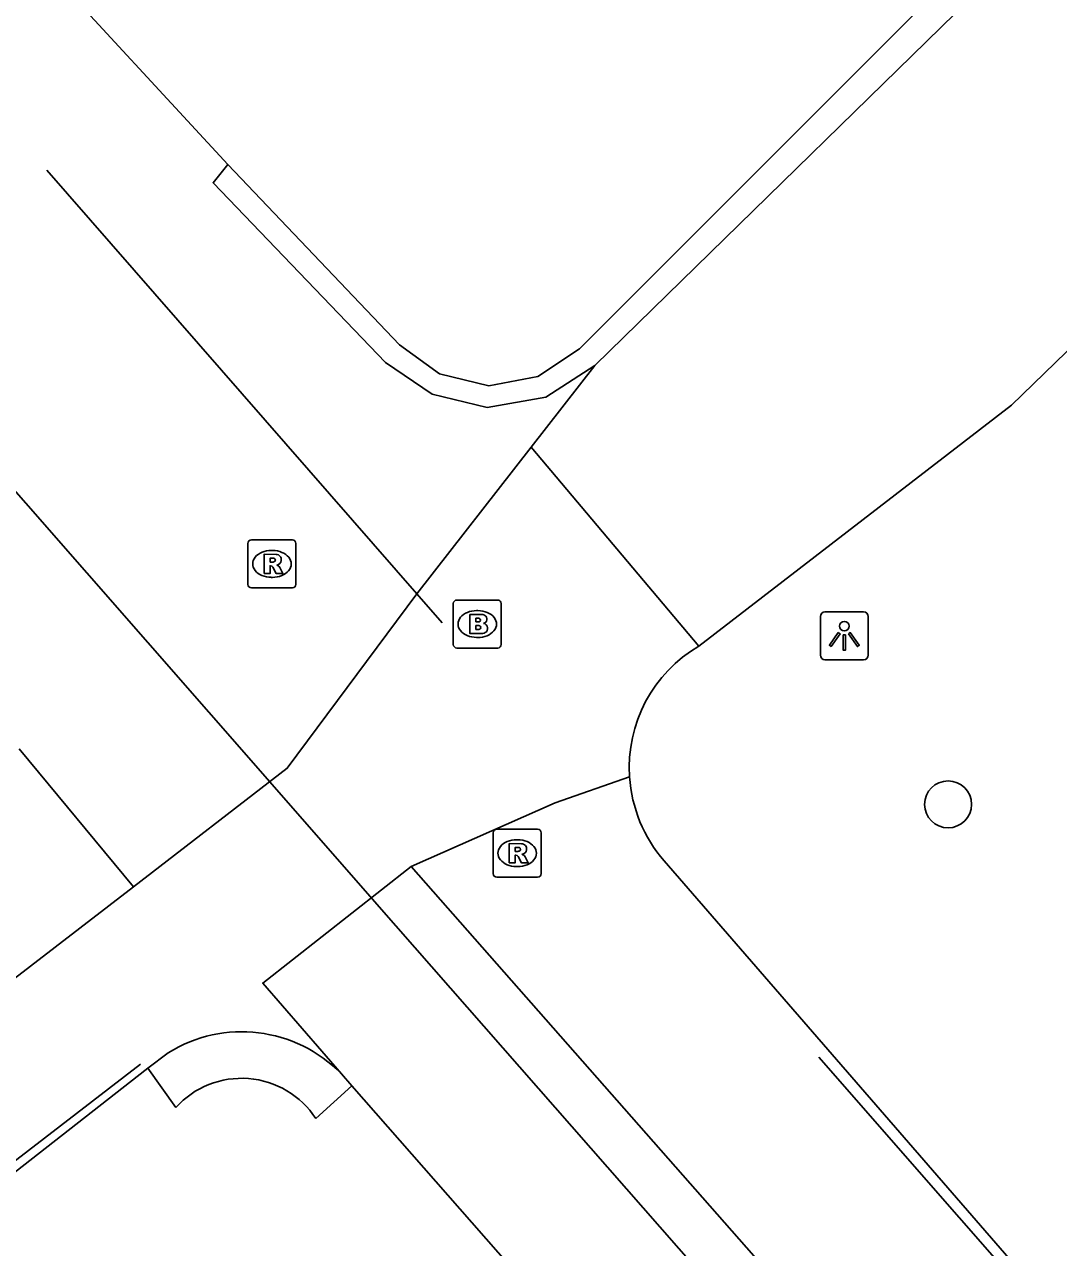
# Model space of a CAD drawing. Extents: x 161087 to 161922, y 382574 to 383873.
# Drawn here: x 161419.17 to 161440.72, y 383137.47 to 383162.97 of the extents above; entities that cross this region are included whole.
import ezdxf

# ---------------------------------------------------------------- set-up
doc = ezdxf.new("R2010")
doc.units = 0
for name, color, linetype in [('IMGEO_Boom', 7, 'Continuous'), ('IMGEO_Brandkraan', 7, 'Continuous'), ('IMGEO_Lichtpunt', 7, 'Continuous'), ('IMGEO_Lijnafwatering', 7, 'Continuous'), ('IMGEO_Pand', 7, 'Continuous'), ('IMGEO_Rioolput', 7, 'Continuous'), ('IMGEO_Voetgangersgebied_gesloten', 7, 'Continuous'), ('IMGEO_Voetgangersgebied_open', 7, 'Continuous'), ('IMGEO_Voetpad_op_trap', 7, 'Continuous')]:
    doc.layers.add(name, color=color, linetype=linetype)

msp = doc.modelspace()

# ---------------------------------------------------------------- linework, layer by layer
at = {"layer": 'IMGEO_Boom'}
msp.add_circle((161438.419, 383146.712), 0.489, dxfattribs=at)
at = {"layer": 'IMGEO_Brandkraan'}
for p, q in [((161428.105, 383150.045), (161428.105, 383150.897)), ((161428.18, 383150.971), (161429.032, 383150.971)), ((161429.106, 383150.897), (161429.106, 383150.045)), ((161428.593, 383150.751), (161428.618, 383150.751)), ((161428.616, 383150.191), (161428.591, 383150.191)), ((161429.032, 383149.971), (161428.18, 383149.971))]:
    msp.add_line(p, q, dxfattribs=at)
for points in [[(161428.105, 383150.045), (161428.105, 383150.897)], [(161428.18, 383150.971), (161429.032, 383150.971)], [(161429.106, 383150.897), (161429.106, 383150.045)], [(161428.453, 383150.671), (161428.453, 383150.271), (161428.666, 383150.271)], [(161428.684, 383150.671), (161428.453, 383150.671)], [(161428.632, 383150.59), (161428.578, 383150.59), (161428.578, 383150.514)], [(161428.578, 383150.514), (161428.631, 383150.514)], [(161428.64, 383150.438), (161428.578, 383150.438), (161428.578, 383150.357)], [(161428.578, 383150.357), (161428.64, 383150.357)], [(161429.032, 383149.971), (161428.18, 383149.971)]]:
    msp.add_lwpolyline(points, dxfattribs=at)
for centre, radius, start, end in [((161428.182, 383150.895), 0.0765, 91.552, 178.448), ((161428.182, 383150.895), 0.0765, 91.552, 178.448), ((161429.03, 383150.895), 0.0765, 1.552, 88.448), ((161429.03, 383150.895), 0.0765, 1.552, 88.448), ((161428.633, 383150.552), 0.0379, 267.8285, 90.9355), ((161428.688, 383150.526), 0.145, 59.4692, 91.5367), ((161428.713, 383150.573), 0.0922, 285.5137, 58.1501), ((161428.641, 383150.397), 0.0404, 269.8759, 90.5077), ((161428.672, 383150.522), 0.251, 268.6676, 293.5347), ((161428.718, 383150.381), 0.105, 301.3115, 78.989), ((161428.182, 383150.047), 0.0765, 181.552, 268.448), ((161428.182, 383150.047), 0.0765, 181.552, 268.448), ((161429.03, 383150.047), 0.0765, 271.552, 358.448), ((161429.03, 383150.047), 0.0765, 271.552, 358.448)]:
    msp.add_arc(centre, radius, start, end, dxfattribs=at)
for centre, major_axis, ratio, start_param, end_param in [((161428.592, 383150.471), (-0.387, 0.002), 0.722429, 4.712389, 7.853982), ((161428.617, 383150.471), (-0.39, 0.002), 0.717154, 1.570796, 4.712389)]:
    msp.add_ellipse(centre, major_axis=major_axis, ratio=ratio, start_param=start_param, end_param=end_param, dxfattribs=at)
at = {"layer": 'IMGEO_Lichtpunt'}
for p, q in [((161435.757, 383150.629), (161435.757, 383149.822)), ((161435.757, 383150.629), (161435.757, 383149.822)), ((161436.659, 383150.724), (161435.851, 383150.724)), ((161436.659, 383150.724), (161435.851, 383150.724)), ((161436.753, 383149.822), (161436.753, 383150.629)), ((161436.753, 383149.822), (161436.753, 383150.629)), ((161435.851, 383149.728), (161436.659, 383149.728)), ((161435.851, 383149.728), (161436.659, 383149.728))]:
    msp.add_line(p, q, dxfattribs=at)
for points in [[(161436.131, 383150.293), (161436.17, 383150.265), (161435.982, 383150.003), (161435.944, 383150.03), (161436.131, 383150.293)], [(161436.343, 383150.265), (161436.381, 383150.292), (161436.568, 383150.03), (161436.529, 383150.002), (161436.343, 383150.265)], [(161436.233, 383150.245), (161436.28, 383150.245), (161436.28, 383149.923), (161436.233, 383149.923), (161436.233, 383150.245)]]:
    msp.add_lwpolyline(points, dxfattribs=at)
msp.add_circle((161436.256, 383150.427), 0.0994, dxfattribs=at)
for centre, start, end in [((161435.851, 383150.629), 90, 180), ((161435.851, 383150.629), 90, 180), ((161436.659, 383150.629), 0, 90), ((161436.659, 383150.629), 0, 90), ((161435.851, 383149.822), 180, 270), ((161435.851, 383149.822), 180, 270), ((161436.659, 383149.822), 270, 0), ((161436.659, 383149.822), 270, 360)]:
    msp.add_arc(centre, 0.0946, start, end, dxfattribs=at)
at = {"layer": 'IMGEO_Lijnafwatering'}
for points in [[(161424.281, 383147.183), (161412.881, 383160.192)], [(161427.871, 383150.498), (161427.344, 383151.101), (161419.632, 383159.929)], [(161435.729, 383134.119), (161426.564, 383144.578), (161424.281, 383147.183)], [(161447.373, 383128.131), (161435.723, 383141.441)], [(161421.584, 383141.295), (161415.49, 383136.598)]]:
    msp.add_lwpolyline(points, dxfattribs=at)
at = {"layer": 'IMGEO_Pand'}
for points in [[(161417.719, 383166.415), (161417.609, 383166.29), (161419.457, 383164.334), (161423.41, 383160.052)], [(161439.944, 383165.418), (161439.853, 383165.327), (161430.737, 383156.206), (161429.871, 383155.63), (161428.844, 383155.439), (161427.82, 383155.684), (161426.984, 383156.288), (161423.41, 383160.052)]]:
    msp.add_lwpolyline(points, dxfattribs=at)
at = {"layer": 'IMGEO_Rioolput'}
for p, q in [((161423.825, 383151.298), (161423.825, 383152.15)), ((161423.9, 383152.224), (161424.752, 383152.224)), ((161424.826, 383152.15), (161424.826, 383151.298)), ((161424.313, 383152.004), (161424.338, 383152.004)), ((161424.336, 383151.444), (161424.311, 383151.444)), ((161424.752, 383151.224), (161423.9, 383151.224)), ((161428.937, 383145.268), (161428.937, 383146.12)), ((161429.012, 383146.194), (161429.864, 383146.194)), ((161429.425, 383145.974), (161429.45, 383145.974)), ((161429.938, 383146.12), (161429.938, 383145.268)), ((161429.864, 383145.194), (161429.012, 383145.194)), ((161429.448, 383145.414), (161429.423, 383145.414))]:
    msp.add_line(p, q, dxfattribs=at)
for points in [[(161423.825, 383151.298), (161423.825, 383152.15)], [(161423.9, 383152.224), (161424.752, 383152.224)], [(161424.826, 383152.15), (161424.826, 383151.298)], [(161424.414, 383151.922), (161424.162, 383151.924), (161424.162, 383151.524)], [(161424.34, 383151.843), (161424.286, 383151.843), (161424.286, 383151.762)], [(161424.162, 383151.524), (161424.286, 383151.524), (161424.286, 383151.686), (161424.297, 383151.686)], [(161424.286, 383151.762), (161424.338, 383151.762)], [(161424.344, 383151.657), (161424.415, 383151.524), (161424.555, 383151.524), (161424.49, 383151.65)], [(161424.752, 383151.224), (161423.9, 383151.224)], [(161428.937, 383145.268), (161428.937, 383146.12)], [(161429.012, 383146.194), (161429.864, 383146.194)], [(161429.938, 383146.12), (161429.938, 383145.268)], [(161429.526, 383145.892), (161429.274, 383145.894), (161429.274, 383145.494)], [(161429.452, 383145.813), (161429.398, 383145.813), (161429.398, 383145.732)], [(161429.398, 383145.732), (161429.45, 383145.732)], [(161429.274, 383145.494), (161429.398, 383145.494), (161429.398, 383145.656), (161429.409, 383145.656)], [(161429.456, 383145.627), (161429.527, 383145.494), (161429.667, 383145.494), (161429.602, 383145.62)], [(161429.864, 383145.194), (161429.012, 383145.194)]]:
    msp.add_lwpolyline(points, dxfattribs=at)
for centre, radius, start, end in [((161423.902, 383152.148), 0.0765, 91.552, 178.448), ((161423.902, 383152.148), 0.0765, 91.552, 178.448), ((161424.75, 383152.148), 0.0765, 1.552, 88.448), ((161424.75, 383152.148), 0.0765, 1.552, 88.448), ((161424.346, 383151.747), 0.0964, 77.0061, 93.1865), ((161424.36, 383151.804), 0.0378, 276.6634, 79.6772), ((161424.413, 383151.812), 0.109, 350.3612, 89.416), ((161424.296, 383151.633), 0.0533, 26.0293, 88.6989), ((161424.322, 383151.951), 0.19, 274.7715, 282.9687), ((161424.411, 383151.812), 0.112, 277.5842, 350.9817), ((161424.395, 383151.597), 0.108, 29.5134, 73.7905), ((161423.902, 383151.3), 0.0765, 181.552, 268.448), ((161423.902, 383151.3), 0.0765, 181.552, 268.448), ((161424.75, 383151.3), 0.0765, 271.552, 358.448), ((161424.75, 383151.3), 0.0765, 271.552, 358.448), ((161429.014, 383146.118), 0.0765, 91.552, 178.448), ((161429.014, 383146.118), 0.0765, 91.552, 178.448), ((161429.862, 383146.118), 0.0765, 1.552, 88.448), ((161429.862, 383146.118), 0.0765, 1.552, 88.448), ((161429.434, 383145.921), 0.19, 274.7715, 282.9687), ((161429.458, 383145.717), 0.0964, 77.0061, 93.1865), ((161429.472, 383145.774), 0.0378, 276.6634, 79.6772), ((161429.525, 383145.782), 0.109, 350.3612, 89.416), ((161429.523, 383145.782), 0.112, 277.5842, 350.9817), ((161429.408, 383145.603), 0.0533, 26.0293, 88.6989), ((161429.507, 383145.567), 0.108, 29.5134, 73.7905), ((161429.014, 383145.27), 0.0765, 181.552, 268.448), ((161429.014, 383145.27), 0.0765, 181.552, 268.448), ((161429.862, 383145.27), 0.0765, 271.552, 358.448), ((161429.862, 383145.27), 0.0765, 271.552, 358.448)]:
    msp.add_arc(centre, radius, start, end, dxfattribs=at)
for centre, major_axis, ratio, start_param, end_param in [((161424.312, 383151.724), (-0.387, 0.002), 0.722429, 4.712389, 7.853982), ((161424.337, 383151.724), (-0.39, 0.002), 0.717154, 1.570796, 4.712389), ((161429.424, 383145.694), (-0.387, 0.002), 0.722429, 4.712389, 7.853982), ((161429.449, 383145.694), (-0.39, 0.002), 0.717154, 1.570796, 4.712389)]:
    msp.add_ellipse(centre, major_axis=major_axis, ratio=ratio, start_param=start_param, end_param=end_param, dxfattribs=at)
at = {"layer": 'IMGEO_Voetgangersgebied_gesloten'}
for points in [[(161433.223, 383150.013), (161439.743, 383155.034), (161465.512, 383180.027)], [(161446.919, 383128.914), (161432.504, 383145.534)], [(161427.23, 383145.42), (161424.134, 383142.986), (161425.775, 383141.093)], [(161468.435, 383100.938), (161445.647, 383124.486), (161427.23, 383145.42)], [(161465.248, 383098.487), (161455.559, 383108.39), (161452.996, 383111.144), (161442.393, 383122.164), (161425.992, 383140.842)]]:
    msp.add_lwpolyline(points, dxfattribs=at)
for centre, radius, start, end in [((161434.718, 383147.476), 2.945, 120.5225, 183.6888), ((161434.721, 383147.476), 2.947, 183.6714, 221.2104)]:
    msp.add_arc(centre, radius, start, end, dxfattribs=at)
at = {"layer": 'IMGEO_Voetgangersgebied_open'}
for points in [[(161431.056, 383155.861), (161440.372, 383164.968), (161439.944, 383165.418)], [(161423.41, 383160.052), (161423.101, 383159.669), (161426.69, 383155.924), (161427.663, 383155.261), (161428.813, 383154.987), (161430.032, 383155.201), (161431.056, 383155.861)], [(161431.056, 383155.861), (161429.726, 383154.156)], [(161421.439, 383144.995), (161424.646, 383147.465), (161427.344, 383151.101), (161429.726, 383154.156)], [(161429.726, 383154.156), (161433.223, 383150.013)], [(161419.056, 383147.871), (161421.439, 383144.995)], [(161431.78, 383147.287), (161430.231, 383146.746), (161427.23, 383145.42)], [(161362.866, 383099.876), (161421.439, 383144.995)], [(161421.74, 383141.212), (161417.357, 383137.788)]]:
    msp.add_lwpolyline(points, dxfattribs=at)
at = {"layer": 'IMGEO_Voetpad_op_trap'}
for points in [[(161422.163, 383141.533), (161421.74, 383141.212)], [(161422.323, 383140.395), (161421.74, 383141.212)], [(161425.775, 383141.093), (161425.992, 383140.842)], [(161425.992, 383140.842), (161425.241, 383140.163)]]:
    msp.add_lwpolyline(points, dxfattribs=at)
for centre, radius, start, end in [((161423.696, 383139.071), 2.901, 44.2073, 121.902), ((161423.692, 383139.153), 1.849, 33.1122, 137.7961)]:
    msp.add_arc(centre, radius, start, end, dxfattribs=at)

doc.saveas('drawing.dxf')
